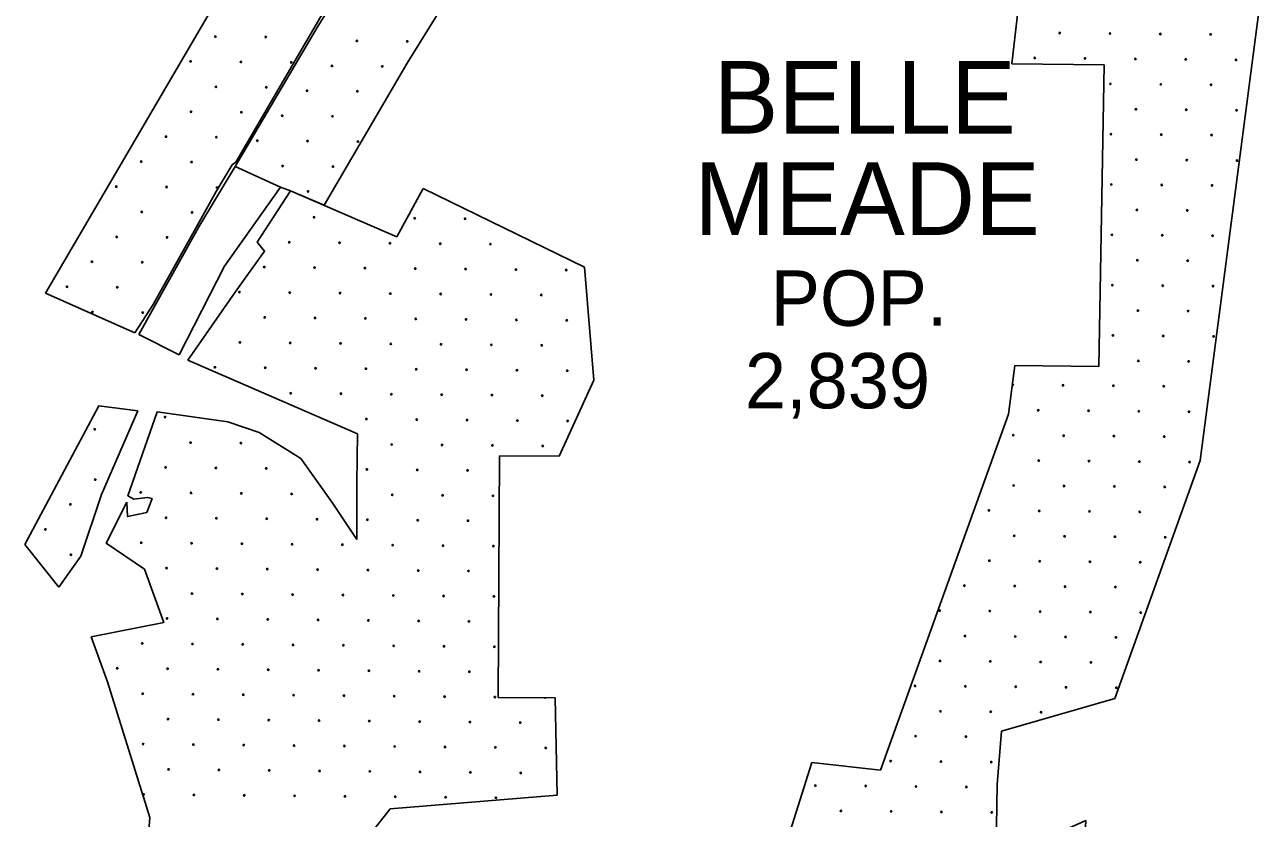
# Model space of a CAD drawing. Extents: x 1612280 to 1883141, y 560852 to 780851.
# Drawn here: x 1710944 to 1720409, y 642204 to 648267 of the extents above; entities that cross this region are included whole.
import ezdxf

# ---------------------------------------------------------------- set-up
doc = ezdxf.new("R2010")
doc.units = 0
for name, color, linetype in [('DESIGN - EROSION CONTROL - Devices', 7, 'Continuous'), ('DESIGN - SCRATCH - User 1', 7, 'Continuous'), ('SURVEY - VEGETATION - Features with Text', 7, 'Continuous')]:
    doc.layers.add(name, color=color, linetype=linetype)

msp = doc.modelspace()

# ---------------------------------------------------------------- linework, layer by layer
at = {"layer": 'DESIGN - EROSION CONTROL - Devices'}
for centre in [(1712401.5, 648177.1), (1712401.5, 648177.1), (1718853.6, 648203.8), (1718853.6, 648203.8), (1719238.2, 648200.1), (1719238.2, 648200.1), (1719622.7, 648196.4), (1719622.7, 648196.4), (1720007.3, 648192.6), (1720007.3, 648192.6), (1712786.1, 648173.4), (1712786.1, 648173.4), (1713482.5, 648143.1), (1713482.5, 648143.1), (1713867.1, 648139.4), (1713867.1, 648139.4), (1712211.1, 647986.7), (1712211.1, 647986.7), (1718663.2, 648013.4), (1718663.2, 648013.4), (1719047.8, 648009.7), (1719047.8, 648009.7), (1719432.3, 648006), (1719432.3, 648006), (1719816.9, 648002.2), (1719816.9, 648002.2), (1720201.4, 647998.5), (1720201.4, 647998.5), (1712595.7, 647983), (1712595.7, 647983), (1712980.2, 647979.2), (1712980.2, 647979.2), (1713292.1, 647952.7), (1713292.1, 647952.7), (1713676.7, 647949), (1713676.7, 647949), (1719241.9, 647815.5), (1719241.9, 647815.5), (1719626.5, 647811.8), (1719626.5, 647811.8), (1720011, 647808.1), (1720011, 647808.1), (1712405.3, 647792.6), (1712405.3, 647792.6), (1712789.8, 647788.8), (1712789.8, 647788.8), (1713101.7, 647762.3), (1713101.7, 647762.3), (1713486.2, 647758.6), (1713486.2, 647758.6), (1719436, 647621.4), (1719436, 647621.4), (1719820.6, 647617.7), (1719820.6, 647617.7), (1720205.2, 647613.9), (1720205.2, 647613.9), (1712214.9, 647602.2), (1712214.9, 647602.2), (1712599.4, 647598.4), (1712599.4, 647598.4), (1712911.3, 647571.9), (1712911.3, 647571.9), (1713295.8, 647568.1), (1713295.8, 647568.1), (1719245.6, 647431), (1719245.6, 647431), (1719630.2, 647427.3), (1719630.2, 647427.3), (1720014.7, 647423.5), (1720014.7, 647423.5), (1712024.5, 647411.8), (1712024.5, 647411.8), (1712409, 647408), (1712409, 647408), (1712720.9, 647381.5), (1712720.9, 647381.5), (1713105.4, 647377.7), (1713105.4, 647377.7), (1713490, 647374), (1713490, 647374), (1719439.8, 647236.8), (1719439.8, 647236.8), (1719824.3, 647233.1), (1719824.3, 647233.1), (1720208.9, 647229.4), (1720208.9, 647229.4), (1711834, 647221.3), (1711834, 647221.3), (1712218.6, 647217.6), (1712218.6, 647217.6), (1712915, 647187.3), (1712915, 647187.3), (1713299.6, 647183.6), (1713299.6, 647183.6), (1719249.4, 647046.4), (1719249.4, 647046.4), (1719633.9, 647042.7), (1719633.9, 647042.7), (1720018.5, 647039), (1720018.5, 647039), (1711643.6, 647030.9), (1711643.6, 647030.9), (1712028.2, 647027.2), (1712028.2, 647027.2), (1712412.7, 647023.5), (1712412.7, 647023.5), (1713109.2, 646993.2), (1713109.2, 646993.2), (1719443.5, 646852.3), (1719443.5, 646852.3), (1711837.8, 646836.8), (1711837.8, 646836.8), (1712222.3, 646833.1), (1712222.3, 646833.1), (1713155.5, 646795.9), (1713155.5, 646795.9), (1713924.6, 646788.4), (1713924.6, 646788.4), (1714309.2, 646784.7), (1714309.2, 646784.7), (1719828.1, 646848.6), (1719828.1, 646848.6), (1719253.1, 646661.9), (1719253.1, 646661.9), (1711647.4, 646646.4), (1711647.4, 646646.4), (1712031.9, 646642.6), (1712031.9, 646642.6), (1712965.1, 646605.4), (1712965.1, 646605.4), (1713349.7, 646601.7), (1713349.7, 646601.7), (1713734.2, 646598), (1713734.2, 646598), (1714118.8, 646594.2), (1714118.8, 646594.2), (1714503.3, 646590.5), (1714503.3, 646590.5), (1719637.7, 646658.2), (1719637.7, 646658.2), (1720022.2, 646654.4), (1720022.2, 646654.4), (1711457, 646456), (1711457, 646456), (1711841.5, 646452.2), (1711841.5, 646452.2), (1712774.7, 646415), (1712774.7, 646415), (1713159.3, 646411.3), (1713159.3, 646411.3), (1713543.8, 646407.6), (1713543.8, 646407.6), (1713928.4, 646403.8), (1713928.4, 646403.8), (1714312.9, 646400.1), (1714312.9, 646400.1), (1714697.5, 646396.4), (1714697.5, 646396.4), (1715082, 646392.6), (1715082, 646392.6), (1719447.2, 646467.7), (1719447.2, 646467.7), (1719831.8, 646464), (1719831.8, 646464), (1711266.6, 646265.6), (1711266.6, 646265.6), (1711651.1, 646261.8), (1711651.1, 646261.8), (1712584.3, 646224.6), (1712584.3, 646224.6), (1712968.8, 646220.9), (1712968.8, 646220.9), (1713353.4, 646217.2), (1713353.4, 646217.2), (1713738, 646213.4), (1713738, 646213.4), (1714122.5, 646209.7), (1714122.5, 646209.7), (1714507.1, 646206), (1714507.1, 646206), (1714891.6, 646202.2), (1714891.6, 646202.2), (1719256.8, 646277.3), (1719256.8, 646277.3), (1719641.4, 646273.6), (1719641.4, 646273.6), (1720025.9, 646269.9), (1720025.9, 646269.9), (1711460.7, 646071.4), (1711460.7, 646071.4), (1711845.2, 646067.7), (1711845.2, 646067.7), (1712778.4, 646030.5), (1712778.4, 646030.5), (1713163, 646026.7), (1713163, 646026.7), (1713547.5, 646023), (1713547.5, 646023), (1713932.1, 646019.3), (1713932.1, 646019.3), (1714316.6, 646015.5), (1714316.6, 646015.5), (1714701.2, 646011.8), (1714701.2, 646011.8), (1715085.8, 646008.1), (1715085.8, 646008.1), (1719451, 646083.2), (1719451, 646083.2), (1719835.5, 646079.5), (1719835.5, 646079.5), (1712588, 645840.1), (1712588, 645840.1), (1712972.6, 645836.3), (1712972.6, 645836.3), (1713357.1, 645832.6), (1713357.1, 645832.6), (1713741.7, 645828.9), (1713741.7, 645828.9), (1714126.2, 645825.1), (1714126.2, 645825.1), (1714510.8, 645821.4), (1714510.8, 645821.4), (1714895.3, 645817.7), (1714895.3, 645817.7), (1719260.6, 645892.8), (1719260.6, 645892.8), (1719645.1, 645889), (1719645.1, 645889), (1720029.7, 645885.3), (1720029.7, 645885.3), (1712397.6, 645649.7), (1712397.6, 645649.7), (1712782.2, 645645.9), (1712782.2, 645645.9), (1713166.7, 645642.2), (1713166.7, 645642.2), (1713551.3, 645638.5), (1713551.3, 645638.5), (1713935.8, 645634.7), (1713935.8, 645634.7), (1714320.4, 645631), (1714320.4, 645631), (1714704.9, 645627.3), (1714704.9, 645627.3), (1715089.5, 645623.5), (1715089.5, 645623.5), (1719454.7, 645698.6), (1719454.7, 645698.6), (1719839.3, 645694.9), (1719839.3, 645694.9), (1712976.3, 645451.8), (1712976.3, 645451.8), (1713360.9, 645448.1), (1713360.9, 645448.1), (1713745.4, 645444.3), (1713745.4, 645444.3), (1714130, 645440.6), (1714130, 645440.6), (1714514.5, 645436.9), (1714514.5, 645436.9), (1714899.1, 645433.1), (1714899.1, 645433.1), (1718879.8, 645512), (1718879.8, 645512), (1719264.3, 645508.2), (1719264.3, 645508.2), (1719648.9, 645504.5), (1719648.9, 645504.5), (1712016.8, 645268.8), (1712016.8, 645268.8), (1713555, 645253.9), (1713555, 645253.9), (1713939.6, 645250.2), (1713939.6, 645250.2), (1714324.1, 645246.4), (1714324.1, 645246.4), (1714708.7, 645242.7), (1714708.7, 645242.7), (1718689.3, 645321.6), (1718689.3, 645321.6), (1719073.9, 645317.8), (1719073.9, 645317.8), (1719458.4, 645314.1), (1719458.4, 645314.1), (1719843, 645310.4), (1719843, 645310.4), (1711479.3, 645176.7), (1711479.3, 645176.7), (1715093.2, 645239), (1715093.2, 645239), (1712210.9, 645074.7), (1712210.9, 645074.7), (1712595.5, 645071), (1712595.5, 645071), (1713749.2, 645059.8), (1713749.2, 645059.8), (1714133.7, 645056), (1714133.7, 645056), (1714518.3, 645052.3), (1714518.3, 645052.3), (1718498.9, 645131.1), (1718498.9, 645131.1), (1718883.5, 645127.4), (1718883.5, 645127.4), (1719268, 645123.7), (1719268, 645123.7), (1719652.6, 645119.9), (1719652.6, 645119.9), (1714902.8, 645048.6), (1714902.8, 645048.6), (1712020.5, 644884.3), (1712020.5, 644884.3), (1712405.1, 644880.6), (1712405.1, 644880.6), (1712789.6, 644876.8), (1712789.6, 644876.8), (1713558.7, 644869.4), (1713558.7, 644869.4), (1713943.3, 644865.6), (1713943.3, 644865.6), (1714327.8, 644861.9), (1714327.8, 644861.9), (1718693.1, 644937), (1718693.1, 644937), (1719077.6, 644933.3), (1719077.6, 644933.3), (1719462.2, 644929.5), (1719462.2, 644929.5), (1719846.7, 644925.8), (1719846.7, 644925.8), (1711483, 644792.1), (1711483, 644792.1), (1711830.1, 644693.9), (1711830.1, 644693.9), (1712214.7, 644690.1), (1712214.7, 644690.1), (1712599.2, 644686.4), (1712599.2, 644686.4), (1712983.8, 644682.7), (1712983.8, 644682.7), (1713752.9, 644675.2), (1713752.9, 644675.2), (1718502.7, 644746.6), (1718502.7, 644746.6), (1718887.2, 644742.9), (1718887.2, 644742.9), (1719271.8, 644739.1), (1719271.8, 644739.1), (1719656.3, 644735.4), (1719656.3, 644735.4), (1711292.6, 644601.7), (1711292.6, 644601.7), (1714137.4, 644671.5), (1714137.4, 644671.5), (1714522, 644667.7), (1714522, 644667.7), (1712024.3, 644499.7), (1712024.3, 644499.7), (1712408.8, 644496), (1712408.8, 644496), (1712793.4, 644492.3), (1712793.4, 644492.3), (1713177.9, 644488.5), (1713177.9, 644488.5), (1713562.5, 644484.8), (1713562.5, 644484.8), (1718312.3, 644556.2), (1718312.3, 644556.2), (1718696.8, 644552.4), (1718696.8, 644552.4), (1719081.4, 644548.7), (1719081.4, 644548.7), (1719465.9, 644545), (1719465.9, 644545), (1711102.2, 644411.3), (1711102.2, 644411.3), (1713947, 644481.1), (1713947, 644481.1), (1714331.6, 644477.3), (1714331.6, 644477.3), (1711833.9, 644309.3), (1711833.9, 644309.3), (1712218.4, 644305.6), (1712218.4, 644305.6), (1712603, 644301.9), (1712603, 644301.9), (1712987.5, 644298.1), (1712987.5, 644298.1), (1713372.1, 644294.4), (1713372.1, 644294.4), (1718506.4, 644362), (1718506.4, 644362), (1718891, 644358.3), (1718891, 644358.3), (1719275.5, 644354.6), (1719275.5, 644354.6), (1719660.1, 644350.8), (1719660.1, 644350.8), (1711296.3, 644217.2), (1711296.3, 644217.2), (1713756.6, 644290.7), (1713756.6, 644290.7), (1714141.2, 644286.9), (1714141.2, 644286.9), (1714525.7, 644283.2), (1714525.7, 644283.2), (1712028, 644115.2), (1712028, 644115.2), (1712412.6, 644111.5), (1712412.6, 644111.5), (1712797.1, 644107.7), (1712797.1, 644107.7), (1718316, 644171.6), (1718316, 644171.6), (1718700.5, 644167.9), (1718700.5, 644167.9), (1719085.1, 644164.2), (1719085.1, 644164.2), (1719469.6, 644160.4), (1719469.6, 644160.4), (1713181.7, 644104), (1713181.7, 644104), (1713566.2, 644100.3), (1713566.2, 644100.3), (1713950.8, 644096.5), (1713950.8, 644096.5), (1714335.3, 644092.8), (1714335.3, 644092.8), (1712222.1, 643921), (1712222.1, 643921), (1712606.7, 643917.3), (1712606.7, 643917.3), (1718125.6, 643981.2), (1718125.6, 643981.2), (1718510.1, 643977.5), (1718510.1, 643977.5), (1718894.7, 643973.7), (1718894.7, 643973.7), (1719279.2, 643970), (1719279.2, 643970), (1712991.2, 643913.6), (1712991.2, 643913.6), (1713375.8, 643909.8), (1713375.8, 643909.8), (1713760.4, 643906.1), (1713760.4, 643906.1), (1714144.9, 643902.4), (1714144.9, 643902.4), (1714529.5, 643898.6), (1714529.5, 643898.6), (1712031.7, 643730.6), (1712031.7, 643730.6), (1712416.3, 643726.9), (1712416.3, 643726.9), (1717935.2, 643790.8), (1717935.2, 643790.8), (1718319.7, 643787.1), (1718319.7, 643787.1), (1718704.3, 643783.3), (1718704.3, 643783.3), (1719088.8, 643779.6), (1719088.8, 643779.6), (1719473.4, 643775.9), (1719473.4, 643775.9), (1712800.8, 643723.2), (1712800.8, 643723.2), (1713185.4, 643719.4), (1713185.4, 643719.4), (1713569.9, 643715.7), (1713569.9, 643715.7), (1713954.5, 643712), (1713954.5, 643712), (1714339.1, 643708.2), (1714339.1, 643708.2), (1711841.3, 643540.2), (1711841.3, 643540.2), (1718129.3, 643596.7), (1718129.3, 643596.7), (1718513.9, 643592.9), (1718513.9, 643592.9), (1718898.4, 643589.2), (1718898.4, 643589.2), (1719283, 643585.5), (1719283, 643585.5), (1712225.9, 643536.5), (1712225.9, 643536.5), (1712610.4, 643532.8), (1712610.4, 643532.8), (1712995, 643529), (1712995, 643529), (1713379.5, 643525.3), (1713379.5, 643525.3), (1713764.1, 643521.6), (1713764.1, 643521.6), (1714148.6, 643517.8), (1714148.6, 643517.8), (1714533.2, 643514.1), (1714533.2, 643514.1), (1711650.9, 643349.8), (1711650.9, 643349.8), (1717938.9, 643406.3), (1717938.9, 643406.3), (1718323.5, 643402.5), (1718323.5, 643402.5), (1718708, 643398.8), (1718708, 643398.8), (1719092.6, 643395.1), (1719092.6, 643395.1), (1712035.5, 643346.1), (1712035.5, 643346.1), (1712420, 643342.3), (1712420, 643342.3), (1712804.6, 643338.6), (1712804.6, 643338.6), (1713189.1, 643334.9), (1713189.1, 643334.9), (1713573.7, 643331.1), (1713573.7, 643331.1), (1713958.2, 643327.4), (1713958.2, 643327.4), (1714342.8, 643323.7), (1714342.8, 643323.7), (1717748.5, 643215.8), (1717748.5, 643215.8), (1718133, 643212.1), (1718133, 643212.1), (1718517.6, 643208.4), (1718517.6, 643208.4), (1718902.2, 643204.6), (1718902.2, 643204.6), (1719286.7, 643200.9), (1719286.7, 643200.9), (1711845.1, 643155.7), (1711845.1, 643155.7), (1712229.6, 643151.9), (1712229.6, 643151.9), (1712614.2, 643148.2), (1712614.2, 643148.2), (1712998.7, 643144.5), (1712998.7, 643144.5), (1713383.3, 643140.7), (1713383.3, 643140.7), (1713767.8, 643137), (1713767.8, 643137), (1714152.4, 643133.3), (1714152.4, 643133.3), (1714536.9, 643129.5), (1714536.9, 643129.5), (1717942.6, 643021.7), (1717942.6, 643021.7), (1718327.2, 643018), (1718327.2, 643018), (1718711.7, 643014.2), (1718711.7, 643014.2), (1712039.2, 642961.5), (1712039.2, 642961.5), (1712423.8, 642957.8), (1712423.8, 642957.8), (1712808.3, 642954.1), (1712808.3, 642954.1), (1713192.9, 642950.3), (1713192.9, 642950.3), (1713577.4, 642946.6), (1713577.4, 642946.6), (1713962, 642942.9), (1713962, 642942.9), (1714346.5, 642939.1), (1714346.5, 642939.1), (1714731.1, 642935.4), (1714731.1, 642935.4), (1717752.2, 642831.3), (1717752.2, 642831.3), (1718136.8, 642827.6), (1718136.8, 642827.6), (1711848.8, 642771.1), (1711848.8, 642771.1), (1712233.3, 642767.4), (1712233.3, 642767.4), (1712617.9, 642763.6), (1712617.9, 642763.6), (1713002.4, 642759.9), (1713002.4, 642759.9), (1713387, 642756.2), (1713387, 642756.2), (1713771.6, 642752.4), (1713771.6, 642752.4), (1714156.1, 642748.7), (1714156.1, 642748.7), (1714540.7, 642745), (1714540.7, 642745), (1714925.2, 642741.2), (1714925.2, 642741.2), (1717561.8, 642640.9), (1717561.8, 642640.9), (1717946.4, 642637.1), (1717946.4, 642637.1), (1718330.9, 642633.4), (1718330.9, 642633.4), (1712042.9, 642577), (1712042.9, 642577), (1712427.5, 642573.2), (1712427.5, 642573.2), (1712812, 642569.5), (1712812, 642569.5), (1713196.6, 642565.8), (1713196.6, 642565.8), (1713581.1, 642562), (1713581.1, 642562), (1713965.7, 642558.3), (1713965.7, 642558.3), (1714350.3, 642554.6), (1714350.3, 642554.6), (1714734.8, 642550.8), (1714734.8, 642550.8), (1716986.9, 642454.2), (1716986.9, 642454.2), (1717371.4, 642450.5), (1717371.4, 642450.5), (1717756, 642446.7), (1717756, 642446.7), (1718140.5, 642443), (1718140.5, 642443), (1711852.5, 642386.6), (1711852.5, 642386.6), (1712237.1, 642382.8), (1712237.1, 642382.8), (1712621.6, 642379.1), (1712621.6, 642379.1), (1713006.2, 642375.4), (1713006.2, 642375.4), (1713390.7, 642371.6), (1713390.7, 642371.6), (1713775.3, 642367.9), (1713775.3, 642367.9), (1714159.8, 642364.2), (1714159.8, 642364.2), (1714544.4, 642360.4), (1714544.4, 642360.4), (1717181, 642260.1), (1717181, 642260.1), (1717565.6, 642256.3), (1717565.6, 642256.3), (1717950.1, 642252.6), (1717950.1, 642252.6), (1718334.7, 642248.9), (1718334.7, 642248.9)]:
    msp.add_circle(centre, 5.28, dxfattribs=at)
for centre, start, end in [((1712020.7, 647796.3), 303.80764, 355.59503), ((1718495.2, 645515.7), 207.88716, 137.2394), ((1714921.5, 643125.8), 192.00409, 347.29649)]:
    msp.add_arc(centre, 5.28, start, end, dxfattribs=at)
at = {"layer": 'DESIGN - SCRATCH - User 1'}
for points in [[(1713272.5, 649858), (1712582.8, 648748.7), (1711102.6, 646215.7)], [(1713272.5, 649858), (1712582.8, 648748.7), (1711102.6, 646215.7)], [(1712556.6, 647217.4), (1713225.1, 648361.4), (1714043.6, 649677.8), (1713272.5, 649858)], [(1712556.6, 647217.4), (1713225.1, 648361.4), (1714043.6, 649677.8), (1713272.5, 649858)], [(1714461.4, 649602.3), (1714056.2, 649679.6), (1713781.5, 649216.8), (1713465.6, 648708.2), (1713186.3, 648259.1), (1712551.3, 647184.2)], [(1714461.4, 649602.3), (1714056.2, 649679.6), (1713781.5, 649216.8), (1713465.6, 648708.2), (1713186.3, 648259.1), (1712551.3, 647184.2)], [(1718649, 649363.2), (1718488.2, 647968.2)], [(1718649, 649363.2), (1718488.2, 647968.2)], [(1719927.9, 644936.4), (1720409.2, 648623.5)], [(1719927.9, 644936.4), (1720409.2, 648623.5)], [(1712551.3, 647184.2), (1712899.2, 647026.7), (1712975.6, 646998.8), (1713232.5, 646887.6), (1713867.4, 647974.1), (1714130.1, 648396.6)], [(1712551.3, 647184.2), (1712899.2, 647026.7), (1712975.6, 646998.8), (1713232.5, 646887.6), (1713867.4, 647974.1), (1714130.1, 648396.6)], [(1718488.2, 647968.2), (1719194.5, 647960.7)], [(1718488.2, 647968.2), (1719194.5, 647960.7)], [(1719194.5, 647960.7), (1719153.1, 645656.9)], [(1719194.5, 647960.7), (1719153.1, 645656.9)], [(1711784.4, 645912.7), (1711924.8, 646130.1), (1712229, 646672.1), (1712406.2, 646993.2), (1712529.8, 647197.3), (1712556.6, 647217.4)], [(1711784.4, 645912.7), (1711924.8, 646130.1), (1712229, 646672.1), (1712406.2, 646993.2), (1712529.8, 647197.3), (1712556.6, 647217.4)], [(1712551.6, 647183.9), (1712274.1, 646722.3), (1711816.2, 645899.3)], [(1712551.6, 647183.9), (1712274.1, 646722.3), (1711816.2, 645899.3)], [(1712899.2, 647026.7), (1712551.6, 647183.9)], [(1712899.2, 647026.7), (1712551.6, 647183.9)], [(1712123.7, 645745.4), (1712471.3, 646421.2), (1712899.2, 647026.7)], [(1712123.7, 645745.4), (1712471.3, 646421.2), (1712899.2, 647026.7)], [(1712975.6, 646998.8), (1712719.2, 646605.5), (1712777.3, 646537.7), (1712551.6, 646224.7), (1712189.2, 645705.1)], [(1712975.6, 646998.8), (1712719.2, 646605.5), (1712777.3, 646537.7), (1712551.6, 646224.7), (1712189.2, 645705.1)], [(1713788.3, 646645.4), (1712975.6, 646998.8)], [(1713788.3, 646645.4), (1712975.6, 646998.8)], [(1713989.7, 647014.9), (1713788.3, 646645.4)], [(1713989.7, 647014.9), (1713788.3, 646645.4)], [(1715220.7, 646414.4), (1713989.7, 647014.9)], [(1715220.7, 646414.4), (1713989.7, 647014.9)], [(1715293.4, 645551.8), (1715220.7, 646414.4)], [(1715293.4, 645551.8), (1715220.7, 646414.4)], [(1711102.6, 646215.7), (1711784.4, 645912.7)], [(1711102.6, 646215.7), (1711784.4, 645912.7)], [(1711816.2, 645899.3), (1712123.7, 645745.4)], [(1711816.2, 645899.3), (1712123.7, 645745.4)], [(1712189.2, 645705.1), (1713486.5, 645140.9)], [(1712189.2, 645705.1), (1713486.5, 645140.9)], [(1718510.2, 645663.7), (1718461.5, 645291.1)], [(1718510.2, 645663.7), (1718461.5, 645291.1)], [(1719153.1, 645656.9), (1718510.2, 645663.7)], [(1719153.1, 645656.9), (1718510.2, 645663.7)], [(1715028.2, 644969.8), (1715293.4, 645551.8)], [(1715028.2, 644969.8), (1715293.4, 645551.8)], [(1710943.9, 644295.4), (1711509.5, 645354.2), (1711806.9, 645316.9), (1711529.5, 644677.9), (1711372.4, 644206.3), (1711204.6, 643969.4)], [(1710943.9, 644295.4), (1711509.5, 645354.2), (1711806.9, 645316.9), (1711529.5, 644677.9), (1711372.4, 644206.3), (1711204.6, 643969.4)], [(1711956.9, 645308.5), (1711732, 644667.7), (1711778.3, 644642.6), (1711882.4, 644656.1), (1711917.1, 644646.4), (1711875.8, 644541.3)], [(1711956.9, 645308.5), (1711732, 644667.7), (1711778.3, 644642.6), (1711882.4, 644656.1), (1711917.1, 644646.4), (1711875.8, 644541.3)], [(1713482.9, 644335.1), (1713294.1, 644615.9), (1713053.1, 644952.3), (1712735, 645150.6), (1712495.1, 645232.3), (1711956.9, 645308.5)], [(1713482.9, 644335.1), (1713294.1, 644615.9), (1713053.1, 644952.3), (1712735, 645150.6), (1712495.1, 645232.3), (1711956.9, 645308.5)], [(1718461.5, 645291.1), (1717484.7, 642571.8)], [(1718461.5, 645291.1), (1717484.7, 642571.8)], [(1713486.5, 645140.9), (1713481.2, 644765.2), (1713482.9, 644335.1)], [(1713486.5, 645140.9), (1713481.2, 644765.2), (1713482.9, 644335.1)], [(1714561.3, 643126.9), (1714572.4, 644972.5)], [(1714561.3, 643126.9), (1714572.4, 644972.5)], [(1714572.4, 644972.5), (1715028.2, 644969.8)], [(1714572.4, 644972.5), (1715028.2, 644969.8)], [(1719275, 643118.6), (1719927.9, 644936.4)], [(1719275, 643118.6), (1719927.9, 644936.4)], [(1711724.7, 644619.7), (1711565.6, 644306.3), (1711858.9, 644107.3), (1712005.6, 643699.2), (1711452.4, 643589.9)], [(1711724.7, 644619.7), (1711565.6, 644306.3), (1711858.9, 644107.3), (1712005.6, 643699.2), (1711452.4, 643589.9)], [(1711875.8, 644541.3), (1711729.1, 644509.4), (1711724.7, 644619.7)], [(1711875.8, 644541.3), (1711729.1, 644509.4), (1711724.7, 644619.7)], [(1711204.6, 643969.4), (1710943.9, 644295.4)], [(1711204.6, 643969.4), (1710943.9, 644295.4)], [(1711452.4, 643589.9), (1711577.2, 643246.5), (1711900.4, 642211)], [(1711452.4, 643589.9), (1711577.2, 643246.5), (1711900.4, 642211)], [(1714998.3, 643124.2), (1714561.3, 643126.9)], [(1714998.3, 643124.2), (1714561.3, 643126.9)], [(1715013, 642379.3), (1714998.3, 643124.2)], [(1715013, 642379.3), (1714998.3, 643124.2)], [(1718409.6, 642869.4), (1719275, 643118.6)], [(1718409.6, 642869.4), (1719275, 643118.6)], [(1717909.2, 641906.7), (1718152.6, 641882.3), (1718160.7, 641744.3), (1719028.9, 641687.5), (1719053.3, 642186.8), (1718684.1, 642020.4), (1718465, 641971.7), (1718367.6, 641979.8), (1718375.7, 642462.9), (1718409.6, 642869.4)], [(1717909.2, 641906.7), (1718152.6, 641882.3), (1718160.7, 641744.3), (1719028.9, 641687.5), (1719053.3, 642186.8), (1718684.1, 642020.4), (1718465, 641971.7), (1718367.6, 641979.8), (1718375.7, 642462.9), (1718409.6, 642869.4)], [(1716958.4, 642630.4), (1716749.9, 641968.7), (1717214.3, 641847.3), (1717087.2, 641298.7)], [(1716958.4, 642630.4), (1716749.9, 641968.7), (1717214.3, 641847.3), (1717087.2, 641298.7)], [(1717484.7, 642571.8), (1716958.4, 642630.4)], [(1717484.7, 642571.8), (1716958.4, 642630.4)], [(1713736.9, 642275.7), (1715013, 642379.3)], [(1713736.9, 642275.7), (1715013, 642379.3)], [(1713374.1, 641814), (1713736.9, 642275.7)], [(1713374.1, 641814), (1713736.9, 642275.7)], [(1711900.4, 642211), (1711800.9, 640928.5)], [(1711900.4, 642211), (1711800.9, 640928.5)]]:
    msp.add_lwpolyline(points, dxfattribs=at)

# ---------------------------------------------------------------- texts
at = {"layer": 'SURVEY - VEGETATION - Features with Text'}
for s, height, p in [('BELLE', 554.99, (1716208.1, 647435.6)), ('BELLE', 554.99, (1716208.1, 647435.6)), ('MEADE', 554.99, (1716061.6, 646661.2)), ('MEADE', 554.99, (1716061.6, 646661.2)), ('POP.', 422.99, (1716643.9, 645966.6)), ('POP.', 422.99, (1716643.9, 645966.6)), ('2,839', 422.99, (1716447.5, 645335.9)), ('2,839', 422.99, (1716447.5, 645335.9))]:
    msp.add_text(s, height=height, rotation=0.00003, dxfattribs=at).set_placement(p)

doc.saveas('drawing.dxf')
